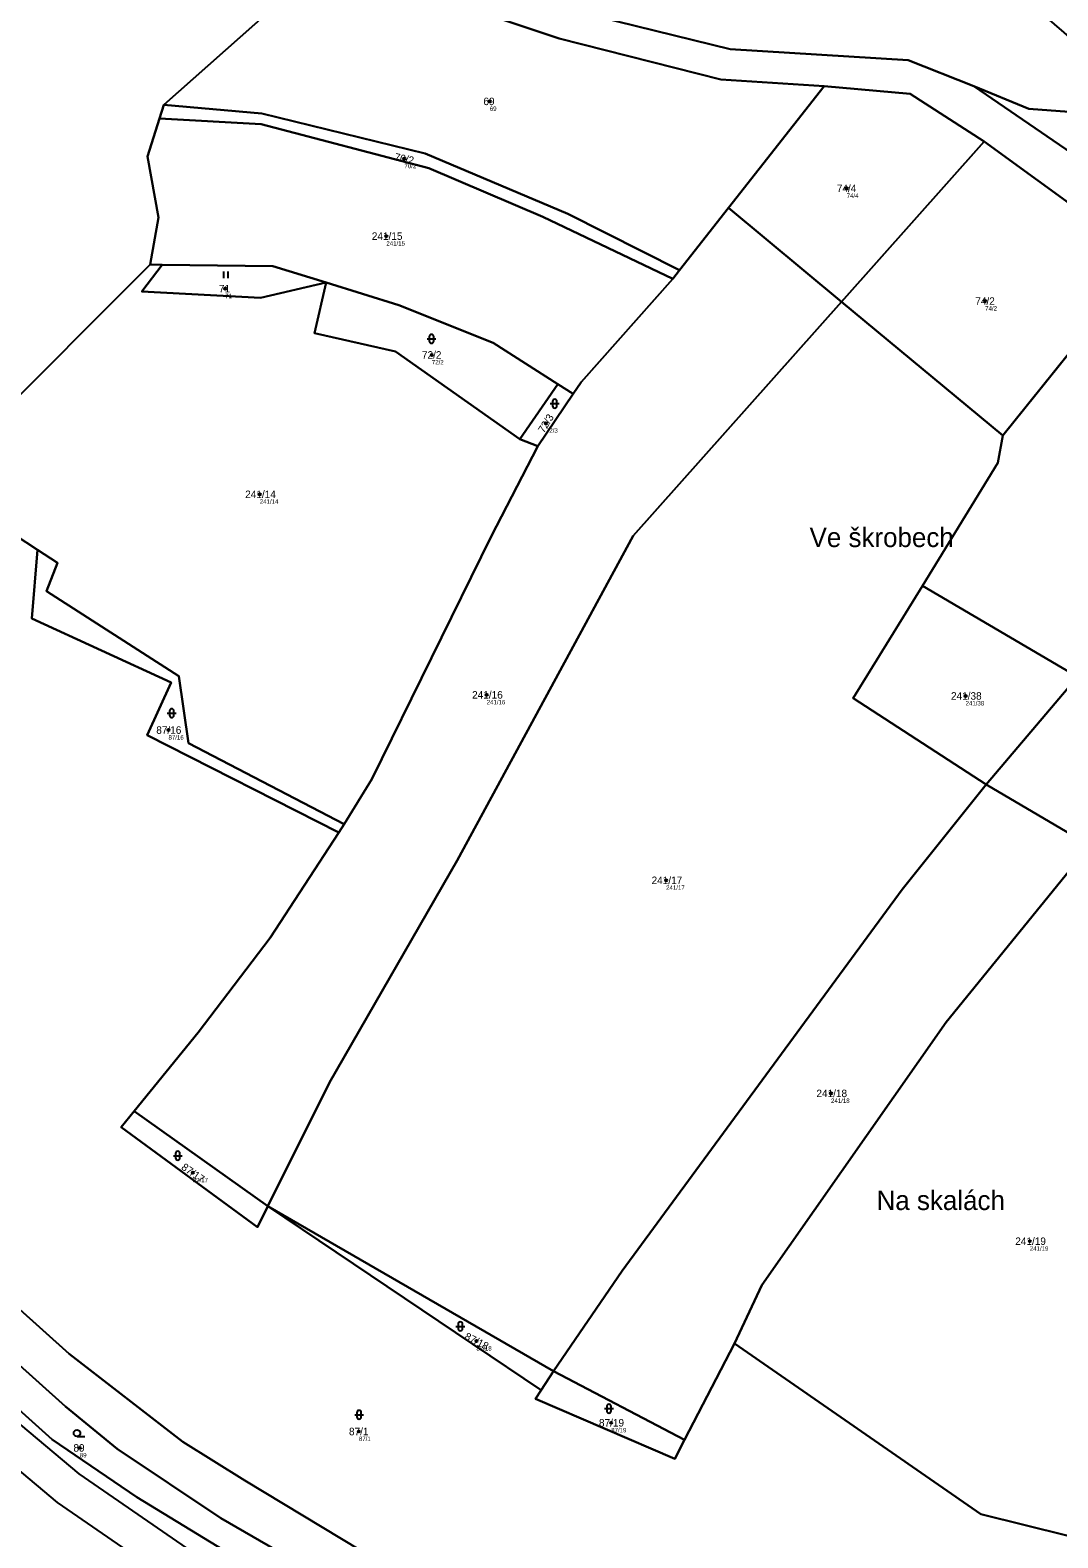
# Model space of a CAD drawing. Extents: x -766177 to -763254, y -1057727 to -1053915.
# Drawn here: x -765358.6 to -765125.5, y -1057428.8 to -1057086.8 of the extents above; entities that cross this region are included whole.
import ezdxf

# ---------------------------------------------------------------- set-up
doc = ezdxf.new("R2010")
doc.units = 0
for name, color, linetype in [('Vrstva 1', 7, 'Continuous'), ('Vrstva 13', 7, 'Continuous'), ('Vrstva 2', 7, 'Continuous'), ('Vrstva 3', 7, 'Continuous'), ('Vrstva 50', 7, 'Continuous'), ('Vrstva 51', 7, 'Continuous'), ('Vrstva 7', 7, 'Continuous')]:
    doc.layers.add(name, color=color, linetype=linetype)

msp = doc.modelspace()

# ---------------------------------------------------------------- linework, layer by layer
at = {"layer": 'Vrstva 1'}
for p, q in [((-765200.21, -1057127.09), (-765178.53, -1057099.51)), ((-765119.62, -1057116.57), (-765144.61, -1057099.5)), ((-765328.33, -1057103.74), (-765329.3, -1057106.83)), ((-765142.23, -1057112.06), (-765174.56, -1057148.38)), ((-765105.72, -1057138.58), (-765142.23, -1057112.06)), ((-765211.31, -1057141.21), (-765200.21, -1057127.09)), ((-765200.21, -1057127.09), (-765174.56, -1057148.38)), ((-765328.66, -1057140), (-765331.37, -1057139.96)), ((-765138.01, -1057178.72), (-765105.72, -1057138.58)), ((-765212.88, -1057143.21), (-765211.31, -1057141.21)), ((-765174.56, -1057148.38), (-765138.01, -1057178.72)), ((-765247.58, -1057179.53), (-765238.9, -1057167.1)), ((-765235.47, -1057169.29), (-765238.9, -1057167.1)), ((-765243.5, -1057181.18), (-765235.47, -1057169.29)), ((-765247.58, -1057179.53), (-765243.5, -1057181.18)), ((-765156.25, -1057212.81), (-765121.09, -1057233.48)), ((-765141.79, -1057257.86), (-765121.09, -1057233.48)), ((-765118.25, -1057271.74), (-765141.79, -1057257.86)), ((-765288.59, -1057268.75), (-765287.37, -1057266.87)), ((-765304.68, -1057353.56), (-765335, -1057331.98)), ((-765239.9, -1057390.93), (-765304.68, -1057353.56)), ((-765242.7, -1057395.28), (-765304.68, -1057353.56)), ((-765198.86, -1057384.72), (-765210.17, -1057406.55)), ((-765242.7, -1057395.28), (-765239.9, -1057390.93)), ((-765210.17, -1057406.55), (-765239.9, -1057390.93))]:
    msp.add_line(p, q, dxfattribs=at)
for points in [[(-765144.61, -1057099.5), (-765159.45, -1057093.59), (-765199.85, -1057091.08), (-765238.32, -1057081.67), (-765295.74, -1057062.78)], [(-765394.04, -1057071.91), (-765403.63, -1057105.4), (-765412.86, -1057132.02), (-765419.76, -1057147.24), (-765423.75, -1057154.72), (-765441.83, -1057183.07), (-765453.75, -1057219.22), (-765455.05, -1057226.3), (-765455.77, -1057234.84), (-765454.13, -1057242.93), (-765443.82, -1057279.53), (-765438.49, -1057294.54), (-765415.84, -1057325.94), (-765407.31, -1057335.4), (-765349.8, -1057387.03), (-765324, -1057406.99), (-765309.93, -1057415.78), (-765283.58, -1057431.65), (-765254.84, -1057446.17), (-765195.48, -1057478.07), (-765177.36, -1057482.72), (-765130.89, -1057498.41), (-765116.39, -1057505.83)], [(-765296.97, -1057069.1), (-765304.34, -1057082.45), (-765328.33, -1057103.74)], [(-765178.53, -1057099.51), (-765201.97, -1057098.02), (-765238.66, -1057088.66), (-765296.97, -1057069.1)], [(-765142.23, -1057112.06), (-765159, -1057101.27), (-765178.53, -1057099.51)], [(-765114.16, -1057101.04), (-765120.92, -1057105.49), (-765132.06, -1057104.64), (-765144.61, -1057099.5)], [(-765328.33, -1057103.74), (-765306.08, -1057105.69), (-765269, -1057114.79), (-765236.65, -1057128.46), (-765211.31, -1057141.21)], [(-765331.37, -1057139.96), (-765329.51, -1057129.28), (-765332, -1057115.48), (-765329.3, -1057106.83)], [(-765329.3, -1057106.83), (-765306.19, -1057108.08), (-765268.19, -1057118.06), (-765242.3, -1057129.13), (-765212.88, -1057143.21)], [(-765356.97, -1057204.66), (-765372.24, -1057194.7), (-765368.89, -1057177.44), (-765331.37, -1057139.96)], [(-765328.66, -1057140), (-765333.27, -1057146.04), (-765306.37, -1057147.48), (-765291.49, -1057144.01)], [(-765291.49, -1057144.01), (-765303.6, -1057140.32), (-765328.66, -1057140)], [(-765235.47, -1057169.29), (-765233.67, -1057166.62), (-765212.88, -1057143.21)], [(-765291.49, -1057144.01), (-765294.11, -1057155.49), (-765275.73, -1057159.69), (-765247.58, -1057179.53)], [(-765238.9, -1057167.1), (-765253.57, -1057157.73), (-765275.03, -1057149.19), (-765291.49, -1057144.01)], [(-765304.68, -1057353.56), (-765290.69, -1057325.47), (-765261.79, -1057275.12), (-765221.81, -1057201.47), (-765174.56, -1057148.38)], [(-765287.37, -1057266.87), (-765281.13, -1057256.68), (-765254.06, -1057201.61), (-765243.5, -1057181.18)], [(-765138.01, -1057178.72), (-765139.1, -1057184.96), (-765156.25, -1057212.81)], [(-765288.59, -1057268.75), (-765332.05, -1057246.69), (-765326.66, -1057234.73), (-765358.27, -1057220.27), (-765356.97, -1057204.66)], [(-765287.37, -1057266.87), (-765322.71, -1057248.5), (-765324.89, -1057233.35), (-765354.95, -1057214.08), (-765352.45, -1057207.61), (-765356.97, -1057204.66)], [(-765141.79, -1057257.86), (-765171.94, -1057238.3), (-765156.25, -1057212.81)], [(-765239.9, -1057390.93), (-765224.34, -1057368.21), (-765160.83, -1057281.72), (-765141.79, -1057257.86)], [(-765335, -1057331.98), (-765320.53, -1057314.15), (-765304.21, -1057292.71), (-765288.59, -1057268.75)], [(-765198.86, -1057384.72), (-765192.69, -1057371.46), (-765150.88, -1057311.82), (-765118.25, -1057271.74)], [(-765424.12, -1057332.79), (-765395.35, -1057365.63), (-765372.51, -1057389.53), (-765353.63, -1057406.44), (-765334.45, -1057419.55), (-765297.97, -1057441.74), (-765268.43, -1057457.6), (-765236.67, -1057470.81), (-765234.41, -1057466.37)], [(-765234.41, -1057466.37), (-765290.46, -1057438.69), (-765315.38, -1057424.3), (-765338.88, -1057408.59), (-765350.6, -1057398.98), (-765410.39, -1057345.3), (-765423.28, -1057332.01)], [(-765304.68, -1057353.56), (-765307.05, -1057358.33), (-765337.97, -1057335.63), (-765335, -1057331.98)], [(-765123.19, -1057428.35), (-765142.95, -1057423.38), (-765198.86, -1057384.72)], [(-765210.17, -1057406.55), (-765212.38, -1057410.82), (-765243.96, -1057397.23), (-765242.7, -1057395.28)]]:
    msp.add_lwpolyline(points, dxfattribs=at)
at = {"layer": 'Vrstva 13'}
for points in [[(-765316.35, -1057435.71), (-765347.54, -1057414.28), (-765374.03, -1057392.04), (-765411.8, -1057351.08), (-765424.32, -1057332.98), (-765425.68, -1057334.26), (-765434.51, -1057321.97), (-765452.74, -1057289.89), (-765462.23, -1057272.43), (-765468.85, -1057256.25), (-765474.56, -1057241.92), (-765480.19, -1057225.38), (-765485.22, -1057205.74), (-765491.1, -1057178.49), (-765498.08, -1057147.12), (-765503.54, -1057119.76), (-765509.18, -1057093.91), (-765514.75, -1057066.66)], [(-765512.12, -1057082.89), (-765501.32, -1057139.68), (-765504.26, -1057140.28), (-765491.86, -1057200.73), (-765481.38, -1057240.77), (-765461.06, -1057288.95), (-765449.51, -1057310.88), (-765418.19, -1057356.19), (-765379.68, -1057397.95), (-765352.48, -1057420.78), (-765320.63, -1057442.66), (-765280.38, -1057464.71), (-765228.33, -1057486.89), (-765178.4, -1057503.35), (-765101.09, -1057530.16)]]:
    msp.add_lwpolyline(points, dxfattribs=at)
at = {"layer": 'Vrstva 3'}
for p, q in [((-765314.721, -1057143.06), (-765314.721, -1057141.56)), ((-765313.72, -1057143.06), (-765313.72, -1057141.56)), ((-765268.591, -1057156.801), (-765266.589, -1057156.801)), ((-765268.091, -1057156.301), (-765268.091, -1057157.302)), ((-765267.089, -1057157.302), (-765267.089, -1057156.301)), ((-765240.141, -1057171.001), (-765240.141, -1057172.002)), ((-765239.139, -1057172.002), (-765239.139, -1057171.001)), ((-765240.641, -1057171.501), (-765238.639, -1057171.501)), ((-765327.511, -1057241.701), (-765325.509, -1057241.701)), ((-765327.011, -1057241.201), (-765327.011, -1057242.202)), ((-765326.009, -1057242.202), (-765326.009, -1057241.201)), ((-765325.641, -1057341.591), (-765325.641, -1057342.592)), ((-765324.639, -1057342.592), (-765324.639, -1057341.591)), ((-765326.141, -1057342.091), (-765324.139, -1057342.091)), ((-765262.051, -1057380.811), (-765260.049, -1057380.811)), ((-765261.551, -1057380.311), (-765261.551, -1057381.312)), ((-765260.549, -1057381.312), (-765260.549, -1057380.311)), ((-765228.341, -1057399.471), (-765226.339, -1057399.471)), ((-765227.841, -1057398.971), (-765227.841, -1057399.972)), ((-765226.839, -1057399.972), (-765226.839, -1057398.971)), ((-765285.011, -1057400.851), (-765283.009, -1057400.851)), ((-765284.511, -1057400.351), (-765284.511, -1057401.352)), ((-765283.509, -1057401.352), (-765283.509, -1057400.351)), ((-765347.993, -1057405.78), (-765346.243, -1057405.78))]:
    msp.add_line(p, q, dxfattribs=at)
msp.add_circle((-765347.99286, -1057405.02981), 0.75, dxfattribs=at)
for centre, start, end in [((-765267.59, -1057156.3009), 0, 180), ((-765267.59, -1057157.3009), 180, 359.9878861), ((-765239.64, -1057171.0009), 0, 180), ((-765239.64, -1057172.0009), 180, 359.9878861), ((-765326.51, -1057241.2009), 0, 180), ((-765326.51, -1057242.2009), 180, 359.9878861), ((-765325.14, -1057341.5909), 0, 180), ((-765325.14, -1057342.5909), 180, 359.9878861), ((-765261.05, -1057380.3109), 0, 180), ((-765261.05, -1057381.3109), 180, 359.9878861), ((-765284.01, -1057400.3509), 0, 180), ((-765227.34, -1057398.9709), 0, 180), ((-765227.34, -1057399.9709), 180, 359.9878861), ((-765284.01, -1057401.3509), 180, 359.9878861)]:
    msp.add_arc(centre, 0.5, start, end, dxfattribs=at)
at = {"layer": 'Vrstva 50'}
for centre in [(-765254.37, -1057102.94994), (-765273.73, -1057115.94994), (-765173.41, -1057122.66994), (-765277.82, -1057133.50994), (-765314.37, -1057145.42994), (-765142, -1057148.23994), (-765267.51, -1057160.45994), (-765241.63, -1057175.94994), (-765306.54, -1057192.06994), (-765255.07, -1057237.55994), (-765146.45, -1057237.80994), (-765327.24, -1057245.54994), (-765214.36, -1057279.62994), (-765176.97, -1057327.95994), (-765321.73, -1057345.95994), (-765131.87, -1057361.48994), (-765257.39, -1057384.13994), (-765226.83, -1057402.67994), (-765284.06, -1057404.64994), (-765347.36, -1057408.36994)]:
    msp.add_circle(centre, 0.25, dxfattribs=at)
at = {"layer": 'Vrstva 51'}
for points in [[(-765270.89, -1057019.77), (-765275.01, -1057019.2), (-765291.65, -1057052.19), (-765315.88, -1057040.91), (-765295.74, -1057062.78), (-765238.32, -1057081.67), (-765199.85, -1057091.08), (-765159.45, -1057093.59), (-765144.61, -1057099.5), (-765132.06, -1057104.64), (-765120.92, -1057105.49), (-765114.16, -1057101.04), (-765114.26, -1057095.82), (-765188.57, -1057031.64), (-765235.17, -1057020.46), (-765268.99, -1057015.66)], [(-765211.31, -1057141.21), (-765200.21, -1057127.09), (-765178.53, -1057099.51), (-765201.97, -1057098.02), (-765238.66, -1057088.66), (-765296.97, -1057069.1), (-765304.34, -1057082.45), (-765328.33, -1057103.74), (-765306.08, -1057105.69), (-765269, -1057114.79), (-765236.65, -1057128.46)], [(-765142.23, -1057112.06), (-765159, -1057101.27), (-765178.53, -1057099.51), (-765200.21, -1057127.09), (-765174.56, -1057148.38)], [(-765212.88, -1057143.21), (-765211.31, -1057141.21), (-765236.65, -1057128.46), (-765269, -1057114.79), (-765306.08, -1057105.69), (-765328.33, -1057103.74), (-765329.3, -1057106.83), (-765306.19, -1057108.08), (-765268.19, -1057118.06), (-765242.3, -1057129.13)], [(-765235.47, -1057169.29), (-765233.67, -1057166.62), (-765212.88, -1057143.21), (-765242.3, -1057129.13), (-765268.19, -1057118.06), (-765306.19, -1057108.08), (-765329.3, -1057106.83), (-765332, -1057115.48), (-765329.51, -1057129.28), (-765331.37, -1057139.96), (-765328.66, -1057140), (-765303.6, -1057140.32), (-765291.49, -1057144.01), (-765275.03, -1057149.19), (-765253.57, -1057157.73), (-765238.9, -1057167.1)], [(-765174.56, -1057148.38), (-765138.01, -1057178.72), (-765105.72, -1057138.58), (-765142.23, -1057112.06)], [(-765290.69, -1057325.47), (-765261.79, -1057275.12), (-765221.81, -1057201.47), (-765174.56, -1057148.38), (-765200.21, -1057127.09), (-765211.31, -1057141.21), (-765212.88, -1057143.21), (-765233.67, -1057166.62), (-765235.47, -1057169.29), (-765243.5, -1057181.18), (-765254.06, -1057201.61), (-765281.13, -1057256.68), (-765287.37, -1057266.87), (-765288.59, -1057268.75), (-765304.21, -1057292.71), (-765320.53, -1057314.15), (-765335, -1057331.98), (-765304.68, -1057353.56)], [(-765328.66, -1057140), (-765331.37, -1057139.96), (-765368.89, -1057177.44), (-765372.24, -1057194.7), (-765356.97, -1057204.66), (-765352.45, -1057207.61), (-765354.95, -1057214.08), (-765324.89, -1057233.35), (-765322.71, -1057248.5), (-765287.37, -1057266.87), (-765281.13, -1057256.68), (-765254.06, -1057201.61), (-765243.5, -1057181.18), (-765247.58, -1057179.53), (-765275.73, -1057159.69), (-765294.11, -1057155.49), (-765291.49, -1057144.01), (-765306.37, -1057147.48), (-765333.27, -1057146.04)], [(-765306.37, -1057147.48), (-765291.49, -1057144.01), (-765303.6, -1057140.32), (-765328.66, -1057140), (-765333.27, -1057146.04)], [(-765121.09, -1057233.48), (-765101.87, -1057210.39), (-765082.16, -1057184.2), (-765071.98, -1057169.35), (-765088.93, -1057164.26), (-765090.88, -1057149.84), (-765105.72, -1057138.58), (-765138.01, -1057178.72), (-765139.1, -1057184.96), (-765156.25, -1057212.81)], [(-765238.9, -1057167.1), (-765253.57, -1057157.73), (-765275.03, -1057149.19), (-765291.49, -1057144.01), (-765294.11, -1057155.49), (-765275.73, -1057159.69), (-765247.58, -1057179.53)], [(-765171.94, -1057238.3), (-765156.25, -1057212.81), (-765139.1, -1057184.96), (-765138.01, -1057178.72), (-765174.56, -1057148.38), (-765221.81, -1057201.47), (-765261.79, -1057275.12), (-765290.69, -1057325.47), (-765304.68, -1057353.56), (-765239.9, -1057390.93), (-765224.34, -1057368.21), (-765160.83, -1057281.72), (-765141.79, -1057257.86)], [(-765235.47, -1057169.29), (-765238.9, -1057167.1), (-765247.58, -1057179.53), (-765243.5, -1057181.18)], [(-765352.45, -1057207.61), (-765356.97, -1057204.66), (-765358.27, -1057220.27), (-765326.66, -1057234.73), (-765332.05, -1057246.69), (-765288.59, -1057268.75), (-765287.37, -1057266.87), (-765322.71, -1057248.5), (-765324.89, -1057233.35), (-765354.95, -1057214.08)], [(-765121.09, -1057233.48), (-765156.25, -1057212.81), (-765171.94, -1057238.3), (-765141.79, -1057257.86)], [(-765118.25, -1057271.74), (-765097.43, -1057247.39), (-765121.09, -1057233.48), (-765141.79, -1057257.86)], [(-765118.25, -1057271.74), (-765141.79, -1057257.86), (-765160.83, -1057281.72), (-765224.34, -1057368.21), (-765239.9, -1057390.93), (-765210.17, -1057406.55), (-765198.86, -1057384.72), (-765192.69, -1057371.46), (-765150.88, -1057311.82)], [(-765078.39, -1057369.34), (-765069.81, -1057352.56), (-765114.44, -1057322.78), (-765086.75, -1057290.32), (-765118.25, -1057271.74), (-765150.88, -1057311.82), (-765192.69, -1057371.46), (-765198.86, -1057384.72), (-765142.95, -1057423.38), (-765123.19, -1057428.35), (-765117.57, -1057421.2), (-765096.23, -1057394.04)], [(-765395.35, -1057365.63), (-765372.51, -1057389.53), (-765353.63, -1057406.44), (-765334.45, -1057419.55), (-765297.97, -1057441.74), (-765268.43, -1057457.6), (-765236.67, -1057470.81), (-765234.41, -1057466.37), (-765290.46, -1057438.69), (-765315.38, -1057424.3), (-765338.88, -1057408.59), (-765350.6, -1057398.98), (-765410.39, -1057345.3), (-765423.28, -1057332.01), (-765424.12, -1057332.79)], [(-765304.68, -1057353.56), (-765335, -1057331.98), (-765337.97, -1057335.63), (-765307.05, -1057358.33)], [(-765239.9, -1057390.93), (-765304.68, -1057353.56), (-765242.7, -1057395.28)], [(-765210.17, -1057406.55), (-765239.9, -1057390.93), (-765242.7, -1057395.28), (-765243.96, -1057397.23), (-765212.38, -1057410.82)]]:
    msp.add_lwpolyline(points, close=True, dxfattribs=at)
for points in [[(-765116.39, -1057505.83), (-765130.89, -1057498.41), (-765177.36, -1057482.72), (-765195.48, -1057478.07), (-765254.84, -1057446.17), (-765283.58, -1057431.65), (-765309.93, -1057415.78), (-765324, -1057406.99), (-765349.8, -1057387.03), (-765407.31, -1057335.4), (-765415.84, -1057325.94), (-765438.49, -1057294.54), (-765443.82, -1057279.53), (-765454.13, -1057242.93), (-765455.77, -1057234.84), (-765455.05, -1057226.3), (-765453.75, -1057219.22), (-765441.83, -1057183.07), (-765423.75, -1057154.72), (-765419.76, -1057147.24), (-765412.86, -1057132.02), (-765403.63, -1057105.4), (-765394.04, -1057071.91)], [(-765394.04, -1057071.91), (-765403.63, -1057105.4), (-765412.86, -1057132.02), (-765419.76, -1057147.24), (-765423.75, -1057154.72), (-765441.83, -1057183.07), (-765453.75, -1057219.22), (-765455.05, -1057226.3), (-765455.77, -1057234.84), (-765454.13, -1057242.93), (-765443.82, -1057279.53), (-765438.49, -1057294.54), (-765415.84, -1057325.94), (-765407.31, -1057335.4), (-765349.8, -1057387.03), (-765324, -1057406.99), (-765309.93, -1057415.78), (-765283.58, -1057431.65), (-765254.84, -1057446.17), (-765195.48, -1057478.07), (-765177.36, -1057482.72), (-765130.89, -1057498.41), (-765116.39, -1057505.83)], [(-765296.97, -1057069.1), (-765238.66, -1057088.66), (-765201.97, -1057098.02), (-765178.53, -1057099.51), (-765159, -1057101.27), (-765142.23, -1057112.06), (-765105.72, -1057138.58), (-765090.88, -1057149.84), (-765091.74, -1057143.49), (-765120.79, -1057121.24), (-765119.62, -1057116.57), (-765144.61, -1057099.5), (-765159.45, -1057093.59), (-765199.85, -1057091.08), (-765238.32, -1057081.67)], [(-765368.89, -1057177.44), (-765331.37, -1057139.96), (-765329.51, -1057129.28), (-765332, -1057115.48), (-765329.3, -1057106.83), (-765328.33, -1057103.74), (-765304.34, -1057082.45)], [(-765120.92, -1057105.49), (-765132.06, -1057104.64), (-765144.61, -1057099.5), (-765119.62, -1057116.57), (-765110.97, -1057106.23), (-765101.85, -1057099.67), (-765095.59, -1057097.01), (-765080.3, -1057092.52), (-765037.34, -1057100.66), (-764983.43, -1057111.42), (-764945.64, -1057115.02), (-764932.54, -1057114.72), (-764920.57, -1057114.44), (-764904.74, -1057114.07), (-764880.78, -1057113.51), (-764861.05, -1057109.51), (-764793.82, -1057093.95), (-764771.73, -1057087.14), (-764760.91, -1057082.25)], [(-765408.61, -1057086.19), (-765416.81, -1057111.47), (-765420.33, -1057119.63), (-765423.81, -1057127.43), (-765427, -1057135.14), (-765433.56, -1057154.05), (-765437.81, -1057160.34), (-765447.96, -1057175.44), (-765451.38, -1057181.85), (-765453.19, -1057187.25), (-765460.66, -1057211.81), (-765463.98, -1057223.09), (-765465, -1057229.31), (-765465.17, -1057233.44), (-765464.43, -1057237.76), (-765459.2, -1057259.88), (-765450, -1057288.01), (-765445.79, -1057297.7), (-765423.28, -1057332.01), (-765410.39, -1057345.3), (-765350.6, -1057398.98), (-765338.88, -1057408.59), (-765315.38, -1057424.3), (-765290.46, -1057438.69)], [(-765297.97, -1057441.74), (-765334.45, -1057419.55), (-765353.63, -1057406.44), (-765372.51, -1057389.53), (-765395.35, -1057365.63), (-765424.12, -1057332.79), (-765425.68, -1057334.26), (-765434.51, -1057321.97), (-765452.74, -1057289.89), (-765462.23, -1057272.43), (-765468.85, -1057256.25), (-765474.56, -1057241.92), (-765480.19, -1057225.38), (-765485.22, -1057205.74), (-765491.1, -1057178.49), (-765498.08, -1057147.12), (-765503.54, -1057119.76), (-765509.18, -1057093.91)], [(-765123.19, -1057428.35), (-765142.95, -1057423.38), (-765198.86, -1057384.72), (-765210.17, -1057406.55), (-765212.38, -1057410.82), (-765243.96, -1057397.23), (-765242.7, -1057395.28), (-765304.68, -1057353.56), (-765307.05, -1057358.33), (-765337.97, -1057335.63), (-765335, -1057331.98), (-765320.53, -1057314.15), (-765304.21, -1057292.71), (-765288.59, -1057268.75), (-765332.05, -1057246.69), (-765326.66, -1057234.73), (-765358.27, -1057220.27), (-765356.97, -1057204.66), (-765372.24, -1057194.7)]]:
    msp.add_lwpolyline(points, dxfattribs=at)

# ---------------------------------------------------------------- texts
at = {"layer": 'Vrstva 2'}
for s, p in [('69', (-765255.812, -1057103.8)), ('74/4', (-765175.651, -1057123.52)), ('241/15', (-765281.125, -1057134.36)), ('71', (-765315.812, -1057146.28)), ('74/2', (-765144.241, -1057149.09)), ('72/2', (-765269.751, -1057161.31)), ('241/14', (-765309.845, -1057192.92)), ('241/16', (-765258.375, -1057238.41)), ('241/38', (-765149.755, -1057238.66)), ('87/16', (-765330.013, -1057246.4)), ('241/17', (-765217.665, -1057280.48)), ('241/18', (-765180.275, -1057328.81)), ('241/19', (-765135.175, -1057362.34)), ('87/19', (-765229.603, -1057403.53)), ('87/1', (-765286.301, -1057405.5)), ('89', (-765348.802, -1057409.22))]:
    msp.add_text(s, height=1.699998, dxfattribs=at).set_placement(p)
for s, rotation, p in [('70/2', 348, (-765276.098, -1057116.315)), ('72/3', 58, (-765242.096, -1057178.3)), ('87/17', 325, (-765324.489, -1057345.065)), ('87/18', 333, (-765260.246, -1057383.638))]:
    msp.add_text(s, height=1.699998, rotation=rotation, dxfattribs=at).set_placement(p)
at = {"layer": 'Vrstva 50'}
for s, p in [('69', (-765254.37, -1057105.106)), ('70/2', (-765273.73, -1057118.106)), ('74/4', (-765173.41, -1057124.826)), ('241/15', (-765277.82, -1057135.666)), ('71', (-765314.37, -1057147.586)), ('74/2', (-765142, -1057150.396)), ('72/2', (-765267.51, -1057162.616)), ('72/3', (-765241.63, -1057178.106)), ('241/14', (-765306.54, -1057194.226)), ('241/16', (-765255.07, -1057239.716)), ('241/38', (-765146.45, -1057239.966)), ('87/16', (-765327.24, -1057247.706)), ('241/17', (-765214.36, -1057281.786)), ('241/18', (-765176.97, -1057330.116)), ('87/17', (-765321.73, -1057348.116)), ('241/19', (-765131.87, -1057363.646)), ('87/18', (-765257.39, -1057386.296)), ('87/1', (-765284.06, -1057406.806)), ('87/19', (-765226.83, -1057404.836)), ('89', (-765347.36, -1057410.526))]:
    msp.add_text(s, height=0.999996, dxfattribs=at).set_placement(p)
at = {"layer": 'Vrstva 7'}
for s, p in [('Ve škrobech', (-765181.83, -1057204.04)), ('Na skalách', (-765166.632, -1057354.419))]:
    msp.add_text(s, height=4.399998, dxfattribs=at).set_placement(p)

doc.saveas('drawing.dxf')
